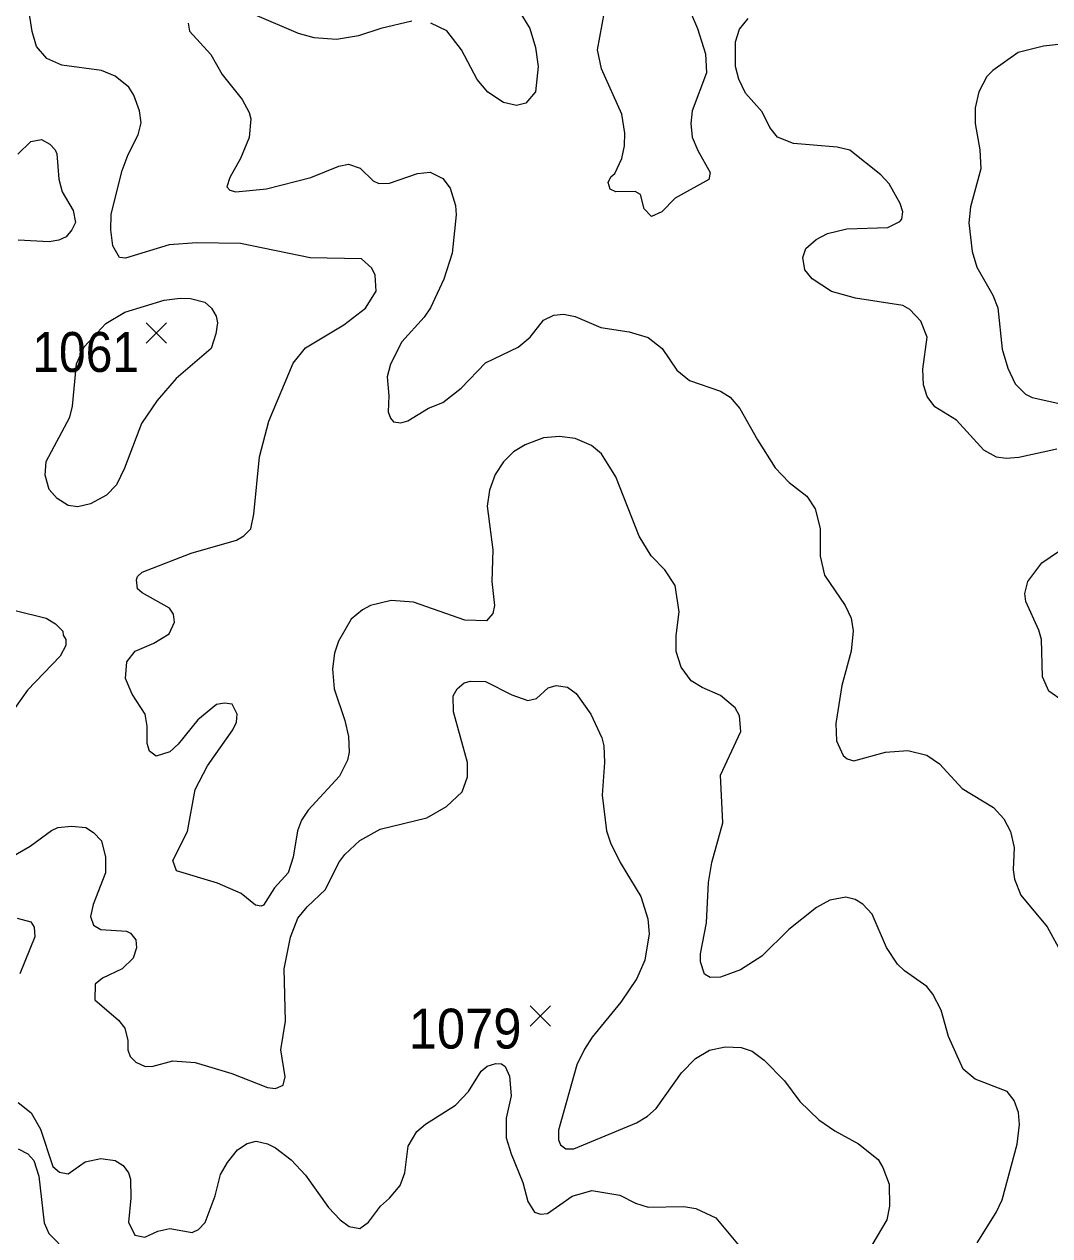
# Model space of a CAD drawing. Extents: x 265 to 291.4, y 7731.5 to 7759.6.
# Drawn here: x 272.536 to 274.593, y 7735.395 to 7737.823 of the extents above; entities that cross this region are included whole.
import ezdxf
from ezdxf.enums import TextEntityAlignment as Align

# ---------------------------------------------------------------- set-up
doc = ezdxf.new("R2010")
doc.units = 0
doc.header["$LTSCALE"] = 0.032
for name, color, linetype, lineweight in [('1', 7, 'Continuous', 25), ('2', 7, 'Continuous', 13), ('21', 7, 'Continuous', 25), ('61', 7, 'Continuous', 13)]:
    doc.layers.add(name, color=color, linetype=linetype, lineweight=lineweight)

msp = doc.modelspace()

# ---------------------------------------------------------------- linework, layer by layer
at = {"layer": '1'}
for points in [[(273.864, 7737.8658), (273.8862, 7737.8149), (273.9021, 7737.764), (273.9045, 7737.7258), (273.8759, 7737.6494), (273.8727, 7737.624), (273.8759, 7737.5969), (273.887, 7737.5699), (273.9117, 7737.5261), (273.9093, 7737.5118), (273.8417, 7737.4744), (273.8147, 7737.4473), (273.794, 7737.4378), (273.7796, 7737.4529), (273.7717, 7737.4816), (273.7614, 7737.4879), (273.7224, 7737.4871), (273.7112, 7737.4927), (273.7072, 7737.5062), (273.7128, 7737.5174), (273.7208, 7737.5237), (273.7343, 7737.554), (273.7399, 7737.5794), (273.7407, 7737.6049), (273.7343, 7737.6431), (273.6937, 7737.7337), (273.6858, 7737.7719), (273.7001, 7737.8483)], [(272.5244, 7735.5692), (272.5435, 7735.5589), (272.5554, 7735.5453), (272.5657, 7735.5143), (272.5761, 7735.4205), (272.5856, 7735.399), (272.623, 7735.3608)]]:
    msp.add_lwpolyline(points, dxfattribs=at)
at = {"layer": '2'}
for points in [[(272.7137, 7737.379), (272.7097, 7737.4108), (272.7105, 7737.4426), (272.7328, 7737.5301), (272.7447, 7737.5619), (272.7646, 7737.6017), (272.771, 7737.6256), (272.7678, 7737.6494), (272.7559, 7737.6812), (272.7463, 7737.6972), (272.7185, 7737.7194), (272.6914, 7737.7306), (272.6119, 7737.7409), (272.5817, 7737.7544), (272.561, 7737.7783), (272.5522, 7737.8085), (272.5451, 7737.8562)], [(273.3135, 7737.8292), (273.2515, 7737.8149), (273.2069, 7737.7998), (273.1624, 7737.7926), (273.1178, 7737.7958), (273.086, 7737.8045), (272.9985, 7737.8419)], [(273.5283, 7737.8507), (273.5498, 7737.8149), (273.5617, 7737.7767), (273.5665, 7737.7385), (273.5617, 7737.6876), (273.5418, 7737.6653), (273.5235, 7737.6605), (273.4973, 7737.6661), (273.4662, 7737.6868), (273.4447, 7737.7123), (273.4129, 7737.7719), (273.3835, 7737.8101), (273.3517, 7737.8252)], [(272.8648, 7737.8252), (272.868, 7737.8093), (272.9102, 7737.7624), (272.9333, 7737.7226), (272.973, 7737.6725), (272.9873, 7737.6462), (272.9905, 7737.6335), (272.9873, 7737.5961), (272.9698, 7737.554), (272.9484, 7737.5158), (272.9428, 7737.4975), (272.9484, 7737.4903), (272.9603, 7737.4871), (273.0224, 7737.4935), (273.1107, 7737.5158), (273.1671, 7737.5388), (273.1862, 7737.5428), (273.2101, 7737.5349), (273.2363, 7737.5094), (273.2475, 7737.5038), (273.269, 7737.5046), (273.3246, 7737.5237), (273.3501, 7737.5269), (273.3756, 7737.5142), (273.3907, 7737.4943), (273.401, 7737.4601), (273.4026, 7737.441), (273.3946, 7737.3646), (273.3779, 7737.3121), (273.3509, 7737.2549), (273.3382, 7737.2358), (273.2936, 7737.1864), (273.2705, 7737.1419), (273.2642, 7737.1164), (273.2674, 7737.0783), (273.2658, 7737.0464), (273.2705, 7737.0337), (273.2769, 7737.0265), (273.2912, 7737.0242), (273.3056, 7737.0281), (273.3469, 7737.0536), (273.3756, 7737.0647), (273.4121, 7737.0934), (273.4615, 7737.1443), (273.5267, 7737.1761), (273.5506, 7737.196), (273.5776, 7737.2302)], [(274.3468, 7737.0767), (274.3397, 7737.1005), (274.3381, 7737.1316), (274.3468, 7737.196), (274.3341, 7737.2278), (274.3118, 7737.2517), (274.2983, 7737.2596), (274.2029, 7737.2739), (274.1551, 7737.2875), (274.1161, 7737.3129), (274.1018, 7737.3312), (274.0978, 7737.3559), (274.1034, 7737.3734), (274.1241, 7737.3917), (274.1472, 7737.4036), (274.1854, 7737.4131), (274.2681, 7737.4155), (274.292, 7737.4275), (274.2959, 7737.4322), (274.2983, 7737.4474), (274.2927, 7737.4641), (274.2705, 7737.5031), (274.2538, 7737.5213), (274.1917, 7737.5707), (274.1663, 7737.577), (274.0788, 7737.5842), (274.0469, 7737.5969), (274.031, 7737.616), (274.0159, 7737.6478), (273.9825, 7737.6852), (273.969, 7737.7131), (273.9626, 7737.7385), (273.9626, 7737.7878), (273.9706, 7737.8133), (273.9881, 7737.8348)], [(274.6881, 7737.791), (274.5799, 7737.7791), (274.529, 7737.7663), (274.4781, 7737.7306), (274.4662, 7737.7186), (274.4502, 7737.6876), (274.4431, 7737.6558), (274.4431, 7737.624), (274.4526, 7737.5715), (274.4542, 7737.5333), (274.4335, 7737.4569), (274.4304, 7737.4251), (274.4367, 7737.3678), (274.4463, 7737.336), (274.4781, 7737.2803), (274.4884, 7737.2549), (274.4972, 7737.1721), (274.5083, 7737.1339), (274.5234, 7737.1021), (274.5441, 7737.0814), (274.5576, 7737.0751), (274.6086, 7737.0639)], [(272.5236, 7737.5627), (272.5498, 7737.5882), (272.5713, 7737.5921), (272.588, 7737.5826), (272.5984, 7737.5715), (272.6015, 7737.5635), (272.6055, 7737.5126)], [(272.6055, 7737.5126), (272.6127, 7737.4871), (272.6342, 7737.4498), (272.6389, 7737.4259), (272.6318, 7737.4108), (272.6206, 7737.3972), (272.6055, 7737.3901), (272.5864, 7737.3869), (272.5244, 7737.3901)], [(273.1099, 7737.3551), (272.9699, 7737.3837), (272.8824, 7737.3853), (272.8267, 7737.3813), (272.7392, 7737.3543), (272.7272, 7737.3559), (272.7137, 7737.379)], [(273.821, 7736.7298), (273.7932, 7736.7577), (273.7693, 7736.7967), (273.7224, 7736.916), (273.6937, 7736.9621), (273.6738, 7736.9788), (273.6412, 7736.9931), (273.6094, 7736.9971), (273.5776, 7736.9939), (273.541, 7736.9804), (273.5172, 7736.9661), (273.4973, 7736.9462), (273.4805, 7736.9208), (273.4694, 7736.8889), (273.4646, 7736.8571), (273.4758, 7736.7696), (273.4742, 7736.706), (273.479, 7736.6582), (273.4758, 7736.6423), (273.4631, 7736.6272), (273.4201, 7736.6288), (273.3167, 7736.6646), (273.2721, 7736.6678), (273.2308, 7736.6582), (273.2149, 7736.6495), (273.1918, 7736.6304), (273.1663, 7736.5867), (273.1584, 7736.5628), (273.1544, 7736.531), (273.1576, 7736.4912), (273.1791, 7736.4276), (273.1862, 7736.3957), (273.1878, 7736.3639), (273.1846, 7736.348), (273.1687, 7736.3162), (273.1059, 7736.2478), (273.0924, 7736.2279), (273.0844, 7736.2064), (273.0757, 7736.1539), (273.0653, 7736.1221), (273.0383, 7736.0918), (273.016, 7736.0576), (273.0112, 7736.0553), (273.0001, 7736.0576), (272.9714, 7736.0807), (272.9237, 7736.1014), (272.8418, 7736.1261), (272.8346, 7736.1467), (272.864, 7736.2048), (272.8792, 7736.2891), (272.9038, 7736.3369), (272.9547, 7736.4085), (272.9619, 7736.4244), (272.9635, 7736.4403), (272.9531, 7736.4602), (272.938, 7736.4625), (272.9221, 7736.4594), (272.8847, 7736.4291), (272.845, 7736.3798), (272.8283, 7736.3647), (272.8012, 7736.3559), (272.7877, 7736.3663), (272.7829, 7736.3814), (272.7829, 7736.4164), (272.7789, 7736.4403), (272.7527, 7736.4801), (272.7392, 7736.5119), (272.7423, 7736.5453), (272.7591, 7736.5668), (272.7964, 7736.5827), (272.8267, 7736.601), (272.8378, 7736.6248), (272.8354, 7736.6407), (272.8275, 7736.6527), (272.7726, 7736.6837), (272.7638, 7736.6916), (272.7614, 7736.7092), (272.7638, 7736.7163), (272.7726, 7736.7251), (272.8712, 7736.7632), (272.9619, 7736.7887), (272.977, 7736.7974), (272.9905, 7736.8118), (272.9969, 7736.8412), (273.008, 7736.9558), (273.0271, 7737.0274), (273.0756, 7737.1435), (273.1003, 7737.1745), (273.1775, 7737.2206), (273.2204, 7737.2541), (273.2419, 7737.2883), (273.2403, 7737.3201), (273.2331, 7737.3344), (273.2125, 7737.3527), (273.1099, 7737.3551)], [(273.5776, 7737.2302), (273.5983, 7737.2397), (273.6174, 7737.2421), (273.6412, 7737.2374), (273.6922, 7737.2151), (273.7494, 7737.2063), (273.7876, 7737.1952)], [(273.7876, 7737.1952), (273.8155, 7737.1729), (273.8449, 7737.13), (273.8703, 7737.1093), (273.9324, 7737.0878), (273.9515, 7737.0759), (273.9714, 7737.0528), (274.0064, 7736.99), (274.0422, 7736.9343), (274.07, 7736.9048), (274.1058, 7736.877), (274.1225, 7736.8515), (274.132, 7736.8126), (274.132, 7736.7569), (274.1408, 7736.7187), (274.1822, 7736.6582), (274.1941, 7736.6328), (274.1981, 7736.6073), (274.1941, 7736.5668), (274.1758, 7736.4976), (274.1639, 7736.4212), (274.1647, 7736.387), (274.1782, 7736.3576), (274.1861, 7736.3504), (274.1997, 7736.3464), (274.2633, 7736.3639), (274.3079, 7736.3671), (274.346, 7736.3583), (274.3715, 7736.3408), (274.4168, 7736.2915), (274.4797, 7736.2533), (274.5004, 7736.2303), (274.5139, 7736.2048), (274.521, 7736.173), (274.5195, 7736.1285), (274.5218, 7736.1094), (274.5346, 7736.0775), (274.5871, 7736.0139), (274.6173, 7735.959)], [(274.5306, 7736.955), (274.5051, 7736.9526), (274.4861, 7736.9557), (274.4606, 7736.9693), (274.4057, 7737.0297), (274.3619, 7737.056), (274.3468, 7737.0767)], [(274.607, 7736.9717), (274.5306, 7736.955)], [(274.6197, 7736.4665), (274.591, 7736.4864), (274.5783, 7736.5151), (274.5759, 7736.5898), (274.5704, 7736.6089), (274.5449, 7736.6662), (274.5425, 7736.6821), (274.5489, 7736.706), (274.5767, 7736.7434), (274.6268, 7736.7776)], [(273.8735, 7736.5071), (273.8536, 7736.5342), (273.8433, 7736.566), (273.8433, 7736.5978), (273.8497, 7736.6455), (273.8417, 7736.698), (273.821, 7736.7298)], [(272.518, 7736.6479), (272.5801, 7736.6328), (272.5992, 7736.6216), (272.6135, 7736.6065), (272.6143, 7736.5986), (272.6198, 7736.5898), (272.6198, 7736.5779), (272.6087, 7736.5564), (272.5427, 7736.488), (272.5085, 7736.4403)], [(273.1035, 7736.0537), (273.1401, 7736.0887), (273.1671, 7736.1428), (273.1791, 7736.1587), (273.2093, 7736.1873), (273.2499, 7736.2096), (273.3437, 7736.2326), (273.3827, 7736.2549), (273.4145, 7736.2844), (273.4249, 7736.3146), (273.4249, 7736.3432), (273.397, 7736.4451), (273.3962, 7736.4769), (273.4042, 7736.4912), (273.4185, 7736.5031), (273.4312, 7736.5063), (273.4615, 7736.5055), (273.514, 7736.4793), (273.5458, 7736.4673), (273.5633, 7736.4713), (273.5872, 7736.4928), (273.6031, 7736.4976), (273.6253, 7736.4944), (273.6428, 7736.4816), (273.6723, 7736.4403), (273.6945, 7736.3926), (273.6985, 7736.3766), (273.7001, 7736.3432), (273.6953, 7736.278), (273.7041, 7736.2064), (273.712, 7736.1825), (273.7311, 7736.1428), (273.7725, 7736.0744), (273.7868, 7736.0298), (273.7892, 7735.9996), (273.7804, 7735.9471), (273.7645, 7735.9105), (273.7327, 7735.8628), (273.6754, 7735.7928), (273.6595, 7735.7689), (273.6444, 7735.7371), (273.6078, 7735.6066), (273.6078, 7735.5867), (273.6118, 7735.5772), (273.6222, 7735.5692), (273.6381, 7735.5692), (273.7638, 7735.6209), (273.786, 7735.6344), (273.8035, 7735.6496), (273.8544, 7735.7212), (273.8823, 7735.7498), (273.9101, 7735.7665), (273.9419, 7735.7737), (273.9738, 7735.7721), (273.996, 7735.7649), (274.0199, 7735.7466), (274.0605, 7735.7053), (274.0915, 7735.6639), (274.1297, 7735.6273), (274.1615, 7735.605), (274.2092, 7735.5788), (274.2482, 7735.5478), (274.2577, 7735.5318), (274.2705, 7735.4984), (274.2713, 7735.4539), (274.2657, 7735.4268), (274.2355, 7735.3759)], [(274.4471, 7735.3807), (274.4852, 7735.4412), (274.4972, 7735.4666), (274.5274, 7735.578), (274.5322, 7735.6178), (274.5298, 7735.6416), (274.521, 7735.6655), (274.5075, 7735.6838), (274.4431, 7735.7084), (274.4192, 7735.7283), (274.3898, 7735.7944), (274.3747, 7735.8469), (274.358, 7735.8787), (274.346, 7735.8946), (274.3015, 7735.9256), (274.2872, 7735.9391), (274.2649, 7735.9725), (274.2363, 7736.0394), (274.218, 7736.0592), (274.2021, 7736.0688), (274.1838, 7736.0736), (274.1519, 7736.0672), (274.1249, 7736.0529), (274.0692, 7736.0083), (274.0151, 7735.955), (273.9722, 7735.928), (273.9324, 7735.9129), (273.9117, 7735.9121), (273.9006, 7735.9192), (273.8926, 7735.9439), (273.8926, 7735.9598), (273.9045, 7736.0219), (273.9085, 7736.103), (273.9149, 7736.1428), (273.9372, 7736.2223), (273.9324, 7736.3178), (273.973, 7736.4053), (273.9706, 7736.4371), (273.9618, 7736.453), (273.9324, 7736.4777), (273.8958, 7736.4936), (273.8735, 7736.5071)], [(272.5101, 7736.1539), (272.5483, 7736.1754), (272.5912, 7736.2072), (272.6039, 7736.2128), (272.631, 7736.2159), (272.6596, 7736.2128), (272.6755, 7736.2032), (272.6914, 7736.1865), (272.6994, 7736.1539), (272.6994, 7736.1221), (272.6747, 7736.0585), (272.6692, 7736.0346), (272.6755, 7736.0171), (272.6898, 7736.0083), (272.7415, 7736.0051), (272.7495, 7736.0012), (272.7598, 7735.9876), (272.7614, 7735.9717), (272.7551, 7735.951), (272.7328, 7735.9296), (272.693, 7735.9113), (272.6787, 7735.8993), (272.6779, 7735.8675), (272.7256, 7735.827), (272.7384, 7735.811), (272.7439, 7735.7864), (272.7439, 7735.7673), (272.7487, 7735.7538), (272.7598, 7735.7426), (272.7789, 7735.7339), (272.7949, 7735.7347), (272.8346, 7735.745), (272.8792, 7735.7418), (272.9524, 7735.7196), (273.024, 7735.6917), (273.0399, 7735.6901), (273.0558, 7735.6965), (273.0597, 7735.7132)], [(273.0597, 7735.7132), (273.051, 7735.7673), (273.0605, 7735.8246), (273.0574, 7735.9296), (273.0701, 7735.9932), (273.0852, 7736.0314), (273.1035, 7736.0537)], [(272.522, 7736.0314), (272.5498, 7736.0242), (272.5562, 7736.0131), (272.5578, 7735.994), (272.5276, 7735.92)], [(272.5244, 7735.6615), (272.5506, 7735.6408), (272.5689, 7735.6082), (272.5936, 7735.5334), (272.6071, 7735.5223), (272.6246, 7735.5191), (272.6588, 7735.543), (272.6898, 7735.5493), (272.7185, 7735.5454), (272.7344, 7735.5358), (272.7455, 7735.5207), (272.7495, 7735.508), (272.7503, 7735.4698), (272.7455, 7735.4221), (272.7583, 7735.3958), (272.7781, 7735.3918), (272.8044, 7735.4038), (272.8283, 7735.4093), (272.8728, 7735.4014), (272.8855, 7735.4069), (272.899, 7735.4213), (272.9189, 7735.4746), (272.9301, 7735.5175), (272.9436, 7735.5414), (272.9643, 7735.5668), (272.9834, 7735.5796), (273.0017, 7735.5843), (273.024, 7735.5788), (273.0399, 7735.5708), (273.0717, 7735.5469), (273.1003, 7735.5159), (273.1464, 7735.4515), (273.1695, 7735.4268), (273.1878, 7735.4133), (273.2093, 7735.4093), (273.2268, 7735.4221), (273.2507, 7735.4539), (273.269, 7735.4698), (273.2904, 7735.4952), (273.2992, 7735.5207), (273.3063, 7735.574), (273.3238, 7735.6034), (273.3406, 7735.6185), (273.401, 7735.6567), (273.4273, 7735.6838), (273.4527, 7735.7243), (273.4646, 7735.7347), (273.4821, 7735.7402), (273.4933, 7735.7394), (273.5004, 7735.7339), (273.5092, 7735.7148), (273.5124, 7735.675), (273.5028, 7735.6305), (273.5028, 7735.5907), (273.5124, 7735.5589), (273.5362, 7735.5016), (273.5458, 7735.4634), (273.5593, 7735.4419), (273.5712, 7735.438), (273.5856, 7735.4396), (273.6349, 7735.4738), (273.6747, 7735.4857), (273.7303, 7735.4761), (273.7622, 7735.4602), (273.7876, 7735.4523), (273.8592, 7735.4531), (273.8831, 7735.4491), (273.9228, 7735.4308), (273.9698, 7735.3743)]]:
    msp.add_lwpolyline(points, dxfattribs=at)
msp.add_lwpolyline([(272.6411, 7737.1423), (272.6563, 7737.1768), (272.7002, 7737.223), (272.7384, 7737.2461), (272.8171, 7737.27), (272.8489, 7737.2739), (272.8696, 7737.2731), (272.8983, 7737.266), (272.9118, 7737.2541), (272.9213, 7737.2382), (272.9237, 7737.2246), (272.9205, 7737.2024), (272.911, 7737.1729), (272.841, 7737.1132), (272.8028, 7737.0687), (272.7718, 7737.0226), (272.7376, 7736.9335), (272.7216, 7736.9001), (272.701, 7736.8794), (272.6692, 7736.8619), (272.6437, 7736.8555), (272.6246, 7736.8587), (272.6023, 7736.8722), (272.5864, 7736.8905), (272.5785, 7736.9192), (272.5801, 7736.947), (272.6278, 7737.0353), (272.6334, 7737.0576)], close=True, dxfattribs=at)
at = {"layer": '21'}
for p, q in [((272.7807, 7737.2248), (272.8219, 7737.1836)), ((272.8219, 7737.2248), (272.7807, 7737.1836)), ((273.5505, 7735.8558), (273.5917, 7735.8146)), ((273.5917, 7735.8558), (273.5505, 7735.8146))]:
    msp.add_line(p, q, dxfattribs=at)

# ---------------------------------------------------------------- texts
at = {"layer": '61'}
for s, width, p in [('1061', 0.9, (272.6596, 7737.1262)), ('1079', 0.95, (273.4204, 7735.7699))]:
    msp.add_text(s, height=0.08, dxfattribs=dict(at, width=width)).set_placement(p, align=Align.CENTER)

doc.saveas('drawing.dxf')
